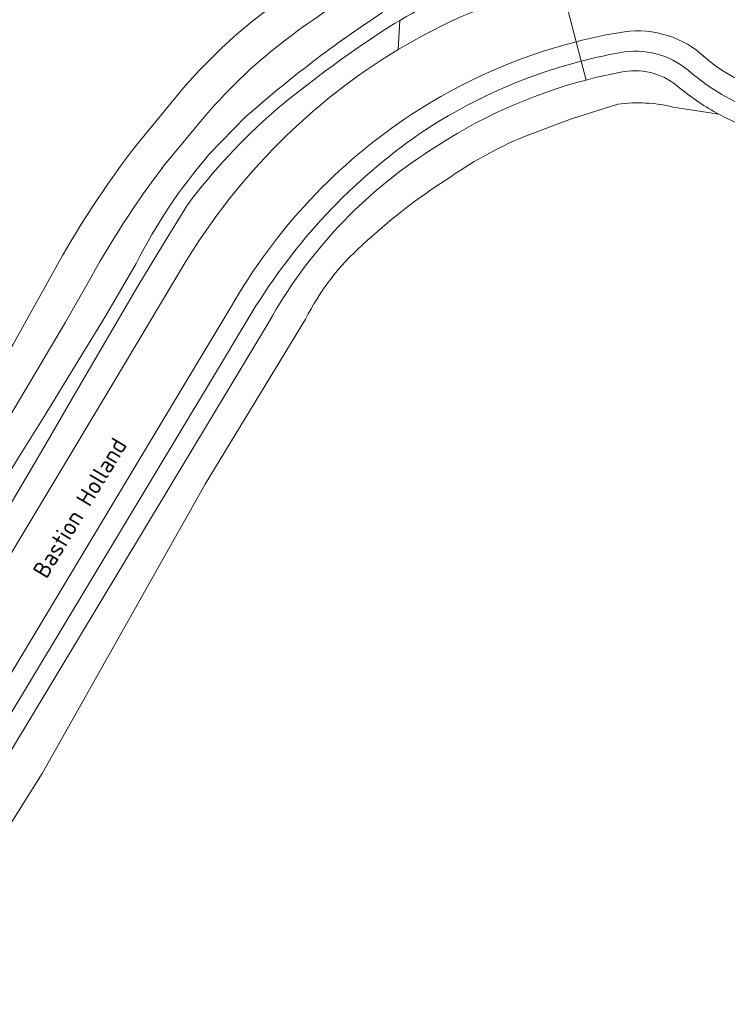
# Model space of a CAD drawing. Extents: x 184422 to 188298, y 343471 to 350189.
# Tile 483 of 513: x 187284 to 187359, y 349434 to 349538. Entities that reach past the tile are written whole.
import ezdxf
from ezdxf.enums import TextEntityAlignment as Align

# ---------------------------------------------------------------- set-up
doc = ezdxf.new("R2010")
doc.units = 0
for name, color, linetype, lineweight in [('B-WA-GR-GRAS-GV', 252, 'Continuous', 13), ('B-WA-GR-GROENVOORZIENING-GV', 252, 'Continuous', 18), ('B-WA-GW-TALUD_KRUIN-G', 252, 'Continuous', 18), ('B-WA-OG-TERREIN_CULTUURSCHEIDING-GV', 252, 'Continuous', 18), ('B-WA-OG-TOPOGRAFIE-T18', 252, 'Continuous', 18), ('B-WA-OG-WEG-GV', 252, 'Continuous', 18), ('B-WA-VH-VERHARDING_ASFALT-GV', 252, 'Continuous', 18), ('B-WA-VH-VERHARDING_TEGEL-GV', 252, 'Continuous', 18)]:
    doc.layers.add(name, color=color, linetype=linetype, lineweight=lineweight)
doc.styles.add('NLCS-ISO-M1000-T18', font='NLCS-ISO.ttf', dxfattribs={"height": 1.8})

msp = doc.modelspace()

# ---------------------------------------------------------------- linework, layer by layer
at = {"layer": 'B-WA-GR-GRAS-GV'}
for points in [[(187324.059, 349538.263, -0.0422194), (187334.793, 349543.37)], [(187324.059, 349538.263, -0.0422194), (187334.793, 349543.37)], [(187324.059, 349538.263, -0.0422194), (187334.793, 349543.37)], [(187312.214, 349536.352, -0.0331592), (187321.048, 349542.16)], [(187321.048, 349542.16, 0.0331592), (187312.214, 349536.352)], [(187312.214, 349536.352, -0.0331592), (187321.048, 349542.16)], [(187321.048, 349542.16, 0.0331592), (187312.214, 349536.352)], [(187312.214, 349536.352, -0.0331592), (187321.048, 349542.16)], [(187321.048, 349542.16, 0.0331592), (187312.214, 349536.352)], [(187313.916, 349542.04, 0.0777752), (187300.756, 349530.542)], [(187313.916, 349542.04, 0.0777752), (187300.756, 349530.542)], [(187313.916, 349542.04, 0.0777752), (187300.756, 349530.542)], [(187322.231, 349539.092, 0.0356836), (187307.836, 349528.103)], [(187307.836, 349528.103, -0.0356836), (187322.231, 349539.092)], [(187322.231, 349539.092, 0.0356836), (187307.836, 349528.103)], [(187307.836, 349528.103, -0.0356836), (187322.231, 349539.092)], [(187322.231, 349539.092, 0.0356836), (187307.836, 349528.103)], [(187307.836, 349528.103, -0.0356836), (187322.231, 349539.092)], [(187310.847, 349528.695, -0.031628), (187323.491, 349537.928)], [(187310.847, 349528.695, -0.031628), (187323.491, 349537.928)], [(187310.847, 349528.695, -0.031628), (187323.491, 349537.928)], [(187303.588, 349528.224, -0.053605), (187312.214, 349536.352)], [(187312.214, 349536.352, 0.053605), (187303.588, 349528.224)], [(187303.588, 349528.224, -0.053605), (187312.214, 349536.352)], [(187312.214, 349536.352, 0.053605), (187303.588, 349528.224)], [(187303.588, 349528.224, -0.053605), (187312.214, 349536.352)], [(187312.214, 349536.352, 0.053605), (187303.588, 349528.224)], [(187301.668, 349518.805, -0.0505225), (187310.847, 349528.695)], [(187301.668, 349518.805, -0.0505225), (187310.847, 349528.695)], [(187301.668, 349518.805, -0.0505225), (187310.847, 349528.695)], [(187352.859, 349529.113, 0.0953502), (187347.047, 349529.413)], [(187352.859, 349529.113, 0.0953502), (187347.047, 349529.413)], [(187352.859, 349529.113, 0.0953502), (187347.047, 349529.413)], [(187368.986, 349525.102, -0.1099283), (187357.689, 349528.354)], [(187368.986, 349525.102, -0.1099283), (187357.689, 349528.354)], [(187368.986, 349525.102, -0.1099283), (187357.689, 349528.354)], [(187337.188, 349526.009, 0.0551124), (187328.938, 349521.426)], [(187337.188, 349526.009, 0.0551124), (187328.938, 349521.426)], [(187337.188, 349526.009, 0.0551124), (187328.938, 349521.426)], [(187296.397, 349525.247, 0.0342788), (187288.501, 349513.455)], [(187296.397, 349525.247, 0.0342788), (187288.501, 349513.455)], [(187296.397, 349525.247, 0.0342788), (187288.501, 349513.455)], [(187303.943, 349524.108, 0.0605258), (187296.269, 349512.614)], [(187296.269, 349512.614, -0.0605258), (187303.943, 349524.108)], [(187303.943, 349524.108, 0.0605258), (187296.269, 349512.614)], [(187296.269, 349512.614, -0.0605258), (187303.943, 349524.108)], [(187303.943, 349524.108, 0.0605258), (187296.269, 349512.614)], [(187296.269, 349512.614, -0.0605258), (187303.943, 349524.108)], [(187291.062, 349510.345, -0.0381858), (187299.245, 349523.001)], [(187299.245, 349523.001, 0.0381858), (187291.062, 349510.345)], [(187291.062, 349510.345, -0.0381858), (187299.245, 349523.001)], [(187299.245, 349523.001, 0.0381858), (187291.062, 349510.345)], [(187291.062, 349510.345, -0.0381858), (187299.245, 349523.001)], [(187299.245, 349523.001, 0.0381858), (187291.062, 349510.345)], [(187328.938, 349521.426, 0.0457621), (187320.108, 349514.551)], [(187328.938, 349521.426, 0.0457621), (187320.108, 349514.551)], [(187328.938, 349521.426, 0.0457621), (187320.108, 349514.551)], [(187320.108, 349514.551, 0.0960448), (187314.121, 349506.735)], [(187320.108, 349514.551, 0.0960448), (187314.121, 349506.735)], [(187320.108, 349514.551, 0.0960448), (187314.121, 349506.735)]]:
    msp.add_lwpolyline(points, format="xyb", dxfattribs=at)
at = {"layer": 'B-WA-GR-GRAS-GV', "flags": 128}
for points in [[(187323.491, 349537.928), (187324.059, 349538.263)], [(187323.491, 349537.928), (187324.059, 349538.263)], [(187323.491, 349537.928), (187324.059, 349538.263)], [(187300.756, 349530.542), (187296.397, 349525.247)], [(187300.756, 349530.542), (187296.397, 349525.247)], [(187300.756, 349530.542), (187296.397, 349525.247)], [(187347.047, 349529.413), (187342.162, 349527.872), (187337.188, 349526.009)], [(187347.047, 349529.413), (187342.162, 349527.872), (187337.188, 349526.009)], [(187347.047, 349529.413), (187342.162, 349527.872), (187337.188, 349526.009)], [(187357.689, 349528.354), (187352.859, 349529.113)], [(187357.689, 349528.354), (187352.859, 349529.113)], [(187357.689, 349528.354), (187352.859, 349529.113)], [(187299.245, 349523.001), (187303.588, 349528.224)], [(187303.588, 349528.224), (187299.245, 349523.001)], [(187299.245, 349523.001), (187303.588, 349528.224)], [(187303.588, 349528.224), (187299.245, 349523.001)], [(187299.245, 349523.001), (187303.588, 349528.224)], [(187303.588, 349528.224), (187299.245, 349523.001)], [(187307.836, 349528.103), (187303.943, 349524.108)], [(187303.943, 349524.108), (187307.836, 349528.103)], [(187307.836, 349528.103), (187303.943, 349524.108)], [(187303.943, 349524.108), (187307.836, 349528.103)], [(187307.836, 349528.103), (187303.943, 349524.108)], [(187303.943, 349524.108), (187307.836, 349528.103)], [(187256.692, 349449.576), (187260.612, 349450.404), (187261.619, 349451.887), (187263.744, 349455.014), (187266.142, 349458.964), (187268.583, 349462.985), (187271.025, 349467.006), (187274.625, 349473.091), (187278.226, 349479.175), (187280.934, 349483.731), (187286.762, 349493.632), (187289.882, 349498.976), (187296.442, 349510.229), (187299.055, 349514.517), (187301.668, 349518.805)], [(187256.692, 349449.576), (187260.612, 349450.404), (187261.619, 349451.887), (187263.744, 349455.014), (187266.142, 349458.964), (187268.583, 349462.985), (187271.025, 349467.006), (187274.625, 349473.091), (187278.226, 349479.175), (187280.934, 349483.731), (187286.762, 349493.632), (187289.882, 349498.976), (187296.442, 349510.229), (187299.055, 349514.517), (187301.668, 349518.805)], [(187256.692, 349449.576), (187260.612, 349450.404), (187261.619, 349451.887), (187263.744, 349455.014), (187266.142, 349458.964), (187268.583, 349462.985), (187271.025, 349467.006), (187274.625, 349473.091), (187278.226, 349479.175), (187280.934, 349483.731), (187286.762, 349493.632), (187289.882, 349498.976), (187296.442, 349510.229), (187299.055, 349514.517), (187301.668, 349518.805)], [(187288.501, 349513.455), (187283.246, 349504.037), (187280.447, 349499.517), (187277.649, 349494.997), (187274.842, 349490.351), (187272.035, 349485.704), (187269.38, 349480.905), (187266.725, 349476.106), (187264.328, 349471.967), (187261.931, 349467.828), (187259.667, 349463.556), (187257.262, 349459.017), (187255.073, 349454.282), (187255.83, 349451.296)], [(187288.501, 349513.455), (187283.246, 349504.037), (187280.447, 349499.517), (187277.649, 349494.997), (187274.842, 349490.351), (187272.035, 349485.704), (187269.38, 349480.905), (187266.725, 349476.106), (187264.328, 349471.967), (187261.931, 349467.828), (187259.667, 349463.556), (187257.262, 349459.017), (187255.073, 349454.282), (187255.83, 349451.296)], [(187288.501, 349513.455), (187283.246, 349504.037), (187280.447, 349499.517), (187277.649, 349494.997), (187274.842, 349490.351), (187272.035, 349485.704), (187269.38, 349480.905), (187266.725, 349476.106), (187264.328, 349471.967), (187261.931, 349467.828), (187259.667, 349463.556), (187257.262, 349459.017), (187255.073, 349454.282), (187255.83, 349451.296)], [(187296.269, 349512.614), (187293.044, 349507.035), (187289.886, 349501.899), (187286.729, 349496.764), (187283.935, 349492.259), (187281.141, 349487.755), (187274.706, 349476.415), (187271.365, 349470.969), (187268.024, 349465.524), (187265.129, 349460.735), (187262.235, 349455.945), (187260.163, 349452.971)], [(187260.163, 349452.971), (187262.235, 349455.945), (187265.129, 349460.735), (187268.024, 349465.524), (187271.365, 349470.969), (187274.706, 349476.415), (187281.141, 349487.755), (187283.935, 349492.259), (187286.729, 349496.764), (187289.886, 349501.899), (187293.044, 349507.035), (187296.269, 349512.614)], [(187296.269, 349512.614), (187293.044, 349507.035), (187289.886, 349501.899), (187286.729, 349496.764), (187283.935, 349492.259), (187281.141, 349487.755), (187274.706, 349476.415), (187271.365, 349470.969), (187268.024, 349465.524), (187265.129, 349460.735), (187262.235, 349455.945), (187260.163, 349452.971)], [(187260.163, 349452.971), (187262.235, 349455.945), (187265.129, 349460.735), (187268.024, 349465.524), (187271.365, 349470.969), (187274.706, 349476.415), (187281.141, 349487.755), (187283.935, 349492.259), (187286.729, 349496.764), (187289.886, 349501.899), (187293.044, 349507.035), (187296.269, 349512.614)], [(187296.269, 349512.614), (187293.044, 349507.035), (187289.886, 349501.899), (187286.729, 349496.764), (187283.935, 349492.259), (187281.141, 349487.755), (187274.706, 349476.415), (187271.365, 349470.969), (187268.024, 349465.524), (187265.129, 349460.735), (187262.235, 349455.945), (187260.163, 349452.971)], [(187260.163, 349452.971), (187262.235, 349455.945), (187265.129, 349460.735), (187268.024, 349465.524), (187271.365, 349470.969), (187274.706, 349476.415), (187281.141, 349487.755), (187283.935, 349492.259), (187286.729, 349496.764), (187289.886, 349501.899), (187293.044, 349507.035), (187296.269, 349512.614)], [(187258.548, 349454.471), (187259.251, 349455.912), (187259.955, 349457.354), (187264.864, 349466.447), (187272.301, 349478.814), (187276.937, 349486.395), (187285.639, 349501.063), (187288.798, 349506.425), (187291.062, 349510.345)], [(187291.062, 349510.345), (187288.798, 349506.425), (187285.639, 349501.063), (187276.937, 349486.395), (187272.301, 349478.814), (187264.864, 349466.447), (187259.955, 349457.354), (187259.251, 349455.912), (187258.548, 349454.471)], [(187258.548, 349454.471), (187259.251, 349455.912), (187259.955, 349457.354), (187264.864, 349466.447), (187272.301, 349478.814), (187276.937, 349486.395), (187285.639, 349501.063), (187288.798, 349506.425), (187291.062, 349510.345)], [(187291.062, 349510.345), (187288.798, 349506.425), (187285.639, 349501.063), (187276.937, 349486.395), (187272.301, 349478.814), (187264.864, 349466.447), (187259.955, 349457.354), (187259.251, 349455.912), (187258.548, 349454.471)], [(187258.548, 349454.471), (187259.251, 349455.912), (187259.955, 349457.354), (187264.864, 349466.447), (187272.301, 349478.814), (187276.937, 349486.395), (187285.639, 349501.063), (187288.798, 349506.425), (187291.062, 349510.345)], [(187291.062, 349510.345), (187288.798, 349506.425), (187285.639, 349501.063), (187276.937, 349486.395), (187272.301, 349478.814), (187264.864, 349466.447), (187259.955, 349457.354), (187259.251, 349455.912), (187258.548, 349454.471)], [(187314.121, 349506.735), (187303.531, 349489.327), (187286.348, 349458.792), (187277.428, 349444.643)], [(187314.121, 349506.735), (187303.531, 349489.327), (187286.348, 349458.792), (187277.428, 349444.643)], [(187314.121, 349506.735), (187303.531, 349489.327), (187286.348, 349458.792), (187277.428, 349444.643)]]:
    msp.add_lwpolyline(points, dxfattribs=at)
at = {"layer": 'B-WA-GR-GROENVOORZIENING-GV'}
for points in [[(187300.756, 349530.542, -0.0777752), (187313.916, 349542.04)], [(187300.756, 349530.542, -0.0777752), (187313.916, 349542.04)], [(187300.756, 349530.542, -0.0777752), (187313.916, 349542.04)], [(187288.501, 349513.455, -0.0342788), (187296.397, 349525.247)], [(187288.501, 349513.455, -0.0342788), (187296.397, 349525.247)], [(187288.501, 349513.455, -0.0342788), (187296.397, 349525.247)]]:
    msp.add_lwpolyline(points, format="xyb", dxfattribs=at)
at = {"layer": 'B-WA-GR-GROENVOORZIENING-GV', "flags": 128}
for points in [[(187296.397, 349525.247), (187300.756, 349530.542)], [(187296.397, 349525.247), (187300.756, 349530.542)], [(187296.397, 349525.247), (187300.756, 349530.542)], [(187255.83, 349451.296), (187255.073, 349454.282), (187257.262, 349459.017), (187259.667, 349463.556), (187261.931, 349467.828), (187264.328, 349471.967), (187266.725, 349476.106), (187269.38, 349480.905), (187272.035, 349485.704), (187274.842, 349490.351), (187277.649, 349494.997), (187280.447, 349499.517), (187283.246, 349504.037), (187288.501, 349513.455)], [(187255.83, 349451.296), (187255.073, 349454.282), (187257.262, 349459.017), (187259.667, 349463.556), (187261.931, 349467.828), (187264.328, 349471.967), (187266.725, 349476.106), (187269.38, 349480.905), (187272.035, 349485.704), (187274.842, 349490.351), (187277.649, 349494.997), (187280.447, 349499.517), (187283.246, 349504.037), (187288.501, 349513.455)], [(187255.83, 349451.296), (187255.073, 349454.282), (187257.262, 349459.017), (187259.667, 349463.556), (187261.931, 349467.828), (187264.328, 349471.967), (187266.725, 349476.106), (187269.38, 349480.905), (187272.035, 349485.704), (187274.842, 349490.351), (187277.649, 349494.997), (187280.447, 349499.517), (187283.246, 349504.037), (187288.501, 349513.455)]]:
    msp.add_lwpolyline(points, dxfattribs=at)
at = {"layer": 'B-WA-GW-TALUD_KRUIN-G'}
for points in [[(187312.214, 349536.352, -0.0331592), (187321.048, 349542.16)], [(187312.214, 349536.352, -0.0331592), (187321.048, 349542.16)], [(187312.214, 349536.352, -0.0331592), (187321.048, 349542.16)], [(187322.231, 349539.092, 0.0356836), (187307.836, 349528.103)], [(187322.231, 349539.092, 0.0356836), (187307.836, 349528.103)], [(187322.231, 349539.092, 0.0356836), (187307.836, 349528.103)], [(187303.588, 349528.224, -0.053605), (187312.214, 349536.352)], [(187303.588, 349528.224, -0.053605), (187312.214, 349536.352)], [(187303.588, 349528.224, -0.053605), (187312.214, 349536.352)], [(187303.943, 349524.108, 0.0605258), (187296.269, 349512.614)], [(187303.943, 349524.108, 0.0605258), (187296.269, 349512.614)], [(187303.943, 349524.108, 0.0605258), (187296.269, 349512.614)], [(187291.062, 349510.345, -0.0381858), (187299.245, 349523.001)], [(187291.062, 349510.345, -0.0381858), (187299.245, 349523.001)], [(187291.062, 349510.345, -0.0381858), (187299.245, 349523.001)]]:
    msp.add_lwpolyline(points, format="xyb", dxfattribs=at)
at = {"layer": 'B-WA-GW-TALUD_KRUIN-G', "flags": 128}
for points in [[(187299.245, 349523.001), (187303.588, 349528.224)], [(187299.245, 349523.001), (187303.588, 349528.224)], [(187299.245, 349523.001), (187303.588, 349528.224)], [(187307.836, 349528.103), (187303.943, 349524.108)], [(187307.836, 349528.103), (187303.943, 349524.108)], [(187307.836, 349528.103), (187303.943, 349524.108)], [(187296.269, 349512.614), (187293.044, 349507.035), (187289.886, 349501.899), (187286.729, 349496.764), (187283.935, 349492.259), (187281.141, 349487.755), (187274.706, 349476.415), (187271.365, 349470.969), (187268.024, 349465.524), (187265.129, 349460.735), (187262.235, 349455.945), (187260.163, 349452.971)], [(187296.269, 349512.614), (187293.044, 349507.035), (187289.886, 349501.899), (187286.729, 349496.764), (187283.935, 349492.259), (187281.141, 349487.755), (187274.706, 349476.415), (187271.365, 349470.969), (187268.024, 349465.524), (187265.129, 349460.735), (187262.235, 349455.945), (187260.163, 349452.971)], [(187296.269, 349512.614), (187293.044, 349507.035), (187289.886, 349501.899), (187286.729, 349496.764), (187283.935, 349492.259), (187281.141, 349487.755), (187274.706, 349476.415), (187271.365, 349470.969), (187268.024, 349465.524), (187265.129, 349460.735), (187262.235, 349455.945), (187260.163, 349452.971)], [(187258.548, 349454.471), (187259.251, 349455.912), (187259.955, 349457.354), (187264.864, 349466.447), (187272.301, 349478.814), (187276.937, 349486.395), (187285.639, 349501.063), (187288.798, 349506.425), (187291.062, 349510.345)], [(187258.548, 349454.471), (187259.251, 349455.912), (187259.955, 349457.354), (187264.864, 349466.447), (187272.301, 349478.814), (187276.937, 349486.395), (187285.639, 349501.063), (187288.798, 349506.425), (187291.062, 349510.345)], [(187258.548, 349454.471), (187259.251, 349455.912), (187259.955, 349457.354), (187264.864, 349466.447), (187272.301, 349478.814), (187276.937, 349486.395), (187285.639, 349501.063), (187288.798, 349506.425), (187291.062, 349510.345)], [(187306.379, 349500), (187269.155, 349438.161)], [(187306.379, 349500), (187269.155, 349438.161)], [(187306.379, 349500), (187269.155, 349438.161)]]:
    msp.add_lwpolyline(points, dxfattribs=at)
at = {"layer": 'B-WA-OG-TERREIN_CULTUURSCHEIDING-GV'}
for points in [[(187334.793, 349543.37, 0.0422194), (187324.059, 349538.263)], [(187334.793, 349543.37, 0.0422194), (187324.059, 349538.263)], [(187334.793, 349543.37, 0.0422194), (187324.059, 349538.263)], [(187329.396, 349538.15, -0.0349685), (187341.001, 349542.405)], [(187329.396, 349538.15, -0.0349685), (187341.001, 349542.405)], [(187329.396, 349538.15, -0.0349685), (187341.001, 349542.405)], [(187323.491, 349537.928, 0.031628), (187310.847, 349528.695)], [(187323.491, 349537.928, 0.031628), (187310.847, 349528.695)], [(187323.491, 349537.928, 0.031628), (187310.847, 349528.695)], [(187347.744, 349537.062, 0.0225902), (187342.645, 349535.995)], [(187347.744, 349537.062, 0.0225902), (187342.645, 349535.995)], [(187347.744, 349537.062, 0.0225902), (187342.645, 349535.995)], [(187356.243, 349534.354, 0.2242514), (187347.744, 349537.062)], [(187356.243, 349534.354, 0.2242514), (187347.744, 349537.062)], [(187356.243, 349534.354, 0.2242514), (187347.744, 349537.062)], [(187342.645, 349535.995, 0.0820513), (187325.33, 349528.37)], [(187342.645, 349535.995, 0.0820513), (187325.33, 349528.37)], [(187342.645, 349535.995, 0.0820513), (187325.33, 349528.37)], [(187301.441, 349512.717, -0.1203881), (187323.894, 349535.202)], [(187301.441, 349512.717, -0.1203881), (187323.894, 349535.202)], [(187301.441, 349512.717, -0.1203881), (187323.894, 349535.202)], [(187343.172, 349533.953, -0.021113), (187347.76, 349534.93)], [(187343.172, 349533.953, -0.021113), (187347.76, 349534.93)], [(187343.172, 349533.953, -0.021113), (187347.76, 349534.93)], [(187347.76, 349534.93, -0.2239012), (187354.821, 349532.683)], [(187347.76, 349534.93, -0.2239012), (187354.821, 349532.683)], [(187347.76, 349534.93, -0.2239012), (187354.821, 349532.683)], [(187326.176, 349526.319, -0.0851879), (187343.172, 349533.953)], [(187326.176, 349526.319, -0.0851879), (187343.172, 349533.953)], [(187326.176, 349526.319, -0.0851879), (187343.172, 349533.953)], [(187364.95, 349530.329, -0.1429653), (187356.243, 349534.354)], [(187364.95, 349530.329, -0.1429653), (187356.243, 349534.354)], [(187364.95, 349530.329, -0.1429653), (187356.243, 349534.354)], [(187354.821, 349532.683, 0.1602994), (187369.018, 349527.121)], [(187354.821, 349532.683, 0.1602994), (187369.018, 349527.121)], [(187354.821, 349532.683, 0.1602994), (187369.018, 349527.121)], [(187310.847, 349528.695, 0.0505225), (187301.668, 349518.805)], [(187310.847, 349528.695, 0.0505225), (187301.668, 349518.805)], [(187310.847, 349528.695, 0.0505225), (187301.668, 349518.805)], [(187325.33, 349528.37, 0.1179818), (187306.256, 349508.014)], [(187325.33, 349528.37, 0.1179818), (187306.256, 349508.014)], [(187325.33, 349528.37, 0.1179818), (187306.256, 349508.014)], [(187308.469, 349507.436, -0.105111), (187326.176, 349526.319)], [(187308.469, 349507.436, -0.105111), (187326.176, 349526.319)], [(187308.469, 349507.436, -0.105111), (187326.176, 349526.319)]]:
    msp.add_lwpolyline(points, format="xyb", dxfattribs=at)
at = {"layer": 'B-WA-OG-TERREIN_CULTUURSCHEIDING-GV', "flags": 128}
for points in [[(187323.894, 349535.202), (187324.059, 349538.263), (187323.491, 349537.928)], [(187323.894, 349535.202), (187324.059, 349538.263), (187323.491, 349537.928)], [(187323.894, 349535.202), (187324.059, 349538.263), (187323.491, 349537.928)], [(187324.059, 349538.263), (187323.894, 349535.202)], [(187324.059, 349538.263), (187323.894, 349535.202)], [(187324.059, 349538.263), (187323.894, 349535.202)], [(187323.894, 349535.202), (187326.611, 349536.737), (187329.396, 349538.15)], [(187323.894, 349535.202), (187326.611, 349536.737), (187329.396, 349538.15)], [(187323.894, 349535.202), (187326.611, 349536.737), (187329.396, 349538.15)], [(187343.172, 349533.953), (187342.645, 349535.995)], [(187342.645, 349535.995), (187343.172, 349533.953)], [(187343.172, 349533.953), (187342.645, 349535.995)], [(187342.645, 349535.995), (187343.172, 349533.953)], [(187343.172, 349533.953), (187342.645, 349535.995)], [(187342.645, 349535.995), (187343.172, 349533.953)], [(187301.668, 349518.805), (187299.055, 349514.517), (187296.442, 349510.229), (187289.882, 349498.976), (187286.762, 349493.632), (187280.934, 349483.731), (187278.226, 349479.175), (187274.625, 349473.091), (187271.025, 349467.006), (187268.583, 349462.985), (187266.142, 349458.964), (187263.744, 349455.014), (187261.619, 349451.887), (187264.061, 349450.406), (187272.177, 349463.937), (187273.052, 349465.318), (187293.824, 349500), (187301.441, 349512.717)], [(187301.668, 349518.805), (187299.055, 349514.517), (187296.442, 349510.229), (187289.882, 349498.976), (187286.762, 349493.632), (187280.934, 349483.731), (187278.226, 349479.175), (187274.625, 349473.091), (187271.025, 349467.006), (187268.583, 349462.985), (187266.142, 349458.964), (187263.744, 349455.014), (187261.619, 349451.887), (187264.061, 349450.406), (187272.177, 349463.937), (187273.052, 349465.318), (187293.824, 349500), (187301.441, 349512.717)], [(187301.668, 349518.805), (187299.055, 349514.517), (187296.442, 349510.229), (187289.882, 349498.976), (187286.762, 349493.632), (187280.934, 349483.731), (187278.226, 349479.175), (187274.625, 349473.091), (187271.025, 349467.006), (187268.583, 349462.985), (187266.142, 349458.964), (187263.744, 349455.014), (187261.619, 349451.887), (187264.061, 349450.406), (187272.177, 349463.937), (187273.052, 349465.318), (187293.824, 349500), (187301.441, 349512.717)], [(187306.256, 349508.014), (187301.446, 349500), (187271.042, 349449.346), (187272.905, 349448.284), (187303.998, 349500), (187308.469, 349507.436)], [(187306.256, 349508.014), (187301.446, 349500), (187271.042, 349449.346), (187272.905, 349448.284), (187303.998, 349500), (187308.469, 349507.436)], [(187306.256, 349508.014), (187301.446, 349500), (187271.042, 349449.346), (187272.905, 349448.284), (187303.998, 349500), (187308.469, 349507.436)]]:
    msp.add_lwpolyline(points, dxfattribs=at)
at = {"layer": 'B-WA-OG-WEG-GV'}
for points in [[(187347.699, 349532.855, 0.0189317), (187343.695, 349531.963)], [(187347.699, 349532.855, 0.0189317), (187343.695, 349531.963)], [(187347.699, 349532.855, 0.0189317), (187343.695, 349531.963)], [(187353.616, 349531.086, 0.23002), (187347.699, 349532.855)], [(187353.616, 349531.086, 0.23002), (187347.699, 349532.855)], [(187353.616, 349531.086, 0.23002), (187347.699, 349532.855)], [(187343.695, 349531.963, 0.0839969), (187327.217, 349524.513)], [(187343.695, 349531.963, 0.0839969), (187327.217, 349524.513)], [(187343.695, 349531.963, 0.0839969), (187327.217, 349524.513)], [(187357.689, 349528.354, -0.0451279), (187353.616, 349531.086)], [(187357.689, 349528.354, -0.0451279), (187353.616, 349531.086)], [(187357.689, 349528.354, -0.0451279), (187353.616, 349531.086)], [(187347.047, 349529.413, -0.0953502), (187352.859, 349529.113)], [(187347.047, 349529.413, -0.0953502), (187352.859, 349529.113)], [(187347.047, 349529.413, -0.0953502), (187352.859, 349529.113)], [(187328.938, 349521.426, -0.0551124), (187337.188, 349526.009)], [(187328.938, 349521.426, -0.0551124), (187337.188, 349526.009)], [(187328.938, 349521.426, -0.0551124), (187337.188, 349526.009)], [(187327.217, 349524.513, 0.1233425), (187310.241, 349506.415)], [(187327.217, 349524.513, 0.1233425), (187310.241, 349506.415)], [(187327.217, 349524.513, 0.1233425), (187310.241, 349506.415)], [(187320.108, 349514.551, -0.0457621), (187328.938, 349521.426)], [(187320.108, 349514.551, -0.0457621), (187328.938, 349521.426)], [(187320.108, 349514.551, -0.0457621), (187328.938, 349521.426)], [(187314.121, 349506.735, -0.0960448), (187320.108, 349514.551)], [(187314.121, 349506.735, -0.0960448), (187320.108, 349514.551)], [(187314.121, 349506.735, -0.0960448), (187320.108, 349514.551)]]:
    msp.add_lwpolyline(points, format="xyb", dxfattribs=at)
at = {"layer": 'B-WA-OG-WEG-GV', "flags": 128}
for points in [[(187337.188, 349526.009), (187342.162, 349527.872), (187347.047, 349529.413)], [(187337.188, 349526.009), (187342.162, 349527.872), (187347.047, 349529.413)], [(187337.188, 349526.009), (187342.162, 349527.872), (187347.047, 349529.413)], [(187352.859, 349529.113), (187357.689, 349528.354)], [(187352.859, 349529.113), (187357.689, 349528.354)], [(187352.859, 349529.113), (187357.689, 349528.354)], [(187310.241, 349506.415), (187306.379, 349500), (187269.155, 349438.161), (187269.838, 349436.752), (187270.772, 349435.495), (187271.619, 349434.451), (187273.548, 349436.474), (187275.307, 349440.329), (187277.428, 349444.643), (187286.348, 349458.792), (187303.531, 349489.327), (187314.121, 349506.735)], [(187310.241, 349506.415), (187306.379, 349500), (187269.155, 349438.161), (187269.838, 349436.752), (187270.772, 349435.495), (187271.619, 349434.451), (187273.548, 349436.474), (187275.307, 349440.329), (187277.428, 349444.643), (187286.348, 349458.792), (187303.531, 349489.327), (187314.121, 349506.735)], [(187310.241, 349506.415), (187306.379, 349500), (187269.155, 349438.161), (187269.838, 349436.752), (187270.772, 349435.495), (187271.619, 349434.451), (187273.548, 349436.474), (187275.307, 349440.329), (187277.428, 349444.643), (187286.348, 349458.792), (187303.531, 349489.327), (187314.121, 349506.735)]]:
    msp.add_lwpolyline(points, dxfattribs=at)
at = {"layer": 'B-WA-VH-VERHARDING_ASFALT-GV'}
for points in [[(187341.001, 349542.405, 0.0349685), (187329.396, 349538.15)], [(187341.001, 349542.405, 0.0349685), (187329.396, 349538.15)], [(187341.001, 349542.405, 0.0349685), (187329.396, 349538.15)], [(187342.645, 349535.995, -0.0225902), (187347.744, 349537.062)], [(187342.645, 349535.995, -0.0225902), (187347.744, 349537.062)], [(187342.645, 349535.995, -0.0225902), (187347.744, 349537.062)], [(187347.744, 349537.062, -0.2242514), (187356.243, 349534.354)], [(187347.744, 349537.062, -0.2242514), (187356.243, 349534.354)], [(187347.744, 349537.062, -0.2242514), (187356.243, 349534.354)], [(187325.33, 349528.37, -0.0820513), (187342.645, 349535.995)], [(187325.33, 349528.37, -0.0820513), (187342.645, 349535.995)], [(187325.33, 349528.37, -0.0820513), (187342.645, 349535.995)], [(187323.894, 349535.202, 0.1203881), (187301.441, 349512.717)], [(187323.894, 349535.202, 0.1203881), (187301.441, 349512.717)], [(187323.894, 349535.202, 0.1203881), (187301.441, 349512.717)], [(187356.243, 349534.354, 0.1429653), (187364.95, 349530.329)], [(187356.243, 349534.354, 0.1429653), (187364.95, 349530.329)], [(187356.243, 349534.354, 0.1429653), (187364.95, 349530.329)], [(187306.256, 349508.014, -0.1179818), (187325.33, 349528.37)], [(187306.256, 349508.014, -0.1179818), (187325.33, 349528.37)], [(187306.256, 349508.014, -0.1179818), (187325.33, 349528.37)]]:
    msp.add_lwpolyline(points, format="xyb", dxfattribs=at)
at = {"layer": 'B-WA-VH-VERHARDING_ASFALT-GV', "flags": 128}
for points in [[(187342.645, 349535.995), (187341.001, 349542.405)], [(187341.001, 349542.405), (187342.645, 349535.995)], [(187342.645, 349535.995), (187341.001, 349542.405)], [(187341.001, 349542.405), (187342.645, 349535.995)], [(187342.645, 349535.995), (187341.001, 349542.405)], [(187341.001, 349542.405), (187342.645, 349535.995)], [(187329.396, 349538.15), (187326.611, 349536.737), (187323.894, 349535.202)], [(187329.396, 349538.15), (187326.611, 349536.737), (187323.894, 349535.202)], [(187329.396, 349538.15), (187326.611, 349536.737), (187323.894, 349535.202)], [(187301.441, 349512.717), (187293.824, 349500), (187273.052, 349465.318), (187272.177, 349463.937), (187264.061, 349450.406), (187261.773, 349446.591), (187258.095, 349439.255), (187262.91, 349436.244), (187269.325, 349446.505), (187271.042, 349449.346), (187301.446, 349500), (187306.256, 349508.014)], [(187301.441, 349512.717), (187293.824, 349500), (187273.052, 349465.318), (187272.177, 349463.937), (187264.061, 349450.406), (187261.773, 349446.591), (187258.095, 349439.255), (187262.91, 349436.244), (187269.325, 349446.505), (187271.042, 349449.346), (187301.446, 349500), (187306.256, 349508.014)], [(187301.441, 349512.717), (187293.824, 349500), (187273.052, 349465.318), (187272.177, 349463.937), (187264.061, 349450.406), (187261.773, 349446.591), (187258.095, 349439.255), (187262.91, 349436.244), (187269.325, 349446.505), (187271.042, 349449.346), (187301.446, 349500), (187306.256, 349508.014)]]:
    msp.add_lwpolyline(points, dxfattribs=at)
at = {"layer": 'B-WA-VH-VERHARDING_TEGEL-GV'}
for points in [[(187347.76, 349534.93, 0.021113), (187343.172, 349533.953)], [(187347.76, 349534.93, 0.021113), (187343.172, 349533.953)], [(187347.76, 349534.93, 0.021113), (187343.172, 349533.953)], [(187354.821, 349532.683, 0.2239012), (187347.76, 349534.93)], [(187354.821, 349532.683, 0.2239012), (187347.76, 349534.93)], [(187354.821, 349532.683, 0.2239012), (187347.76, 349534.93)], [(187343.172, 349533.953, 0.0851879), (187326.176, 349526.319)], [(187343.172, 349533.953, 0.0851879), (187326.176, 349526.319)], [(187343.172, 349533.953, 0.0851879), (187326.176, 349526.319)], [(187343.695, 349531.963, -0.0189317), (187347.699, 349532.855)], [(187343.695, 349531.963, -0.0189317), (187347.699, 349532.855)], [(187343.695, 349531.963, -0.0189317), (187347.699, 349532.855)], [(187347.699, 349532.855, -0.23002), (187353.616, 349531.086)], [(187347.699, 349532.855, -0.23002), (187353.616, 349531.086)], [(187347.699, 349532.855, -0.23002), (187353.616, 349531.086)], [(187327.217, 349524.513, -0.0839969), (187343.695, 349531.963)], [(187327.217, 349524.513, -0.0839969), (187343.695, 349531.963)], [(187327.217, 349524.513, -0.0839969), (187343.695, 349531.963)], [(187369.018, 349527.121, -0.1602994), (187354.821, 349532.683)], [(187369.018, 349527.121, -0.1602994), (187354.821, 349532.683)], [(187369.018, 349527.121, -0.1602994), (187354.821, 349532.683)], [(187353.616, 349531.086, 0.0451279), (187357.689, 349528.354)], [(187353.616, 349531.086, 0.0451279), (187357.689, 349528.354)], [(187353.616, 349531.086, 0.0451279), (187357.689, 349528.354)], [(187357.689, 349528.354, 0.1099283), (187368.986, 349525.102)], [(187357.689, 349528.354, 0.1099283), (187368.986, 349525.102)], [(187357.689, 349528.354, 0.1099283), (187368.986, 349525.102)], [(187326.176, 349526.319, 0.105111), (187308.469, 349507.436)], [(187326.176, 349526.319, 0.105111), (187308.469, 349507.436)], [(187326.176, 349526.319, 0.105111), (187308.469, 349507.436)], [(187310.241, 349506.415, -0.1233425), (187327.217, 349524.513)], [(187310.241, 349506.415, -0.1233425), (187327.217, 349524.513)], [(187310.241, 349506.415, -0.1233425), (187327.217, 349524.513)]]:
    msp.add_lwpolyline(points, format="xyb", dxfattribs=at)
at = {"layer": 'B-WA-VH-VERHARDING_TEGEL-GV', "flags": 128}
for points in [[(187343.172, 349533.953), (187343.695, 349531.963)], [(187343.695, 349531.963), (187343.172, 349533.953)], [(187343.172, 349533.953), (187343.695, 349531.963)], [(187343.695, 349531.963), (187343.172, 349533.953)], [(187343.172, 349533.953), (187343.695, 349531.963)], [(187343.695, 349531.963), (187343.172, 349533.953)], [(187308.469, 349507.436), (187303.998, 349500), (187272.905, 349448.284), (187271.042, 349449.346), (187269.325, 349446.505)], [(187308.469, 349507.436), (187303.998, 349500), (187272.905, 349448.284), (187271.042, 349449.346), (187269.325, 349446.505)], [(187308.469, 349507.436), (187303.998, 349500), (187272.905, 349448.284), (187271.042, 349449.346), (187269.325, 349446.505)], [(187269.155, 349438.161), (187306.379, 349500), (187310.241, 349506.415)], [(187269.155, 349438.161), (187306.379, 349500), (187310.241, 349506.415)], [(187269.155, 349438.161), (187306.379, 349500), (187310.241, 349506.415)]]:
    msp.add_lwpolyline(points, dxfattribs=at)

# ---------------------------------------------------------------- texts
at = {"layer": 'B-WA-OG-TOPOGRAFIE-T18', "style": 'NLCS-ISO-M1000-T18'}
msp.add_text('Bastion Holland', height=1.8, rotation=59, dxfattribs=at).set_placement((187290.32, 349486.838), align=Align.MIDDLE)
msp.add_text('Bastion Holland', height=1.8, rotation=59, dxfattribs=at).set_placement((187290.32, 349486.838), align=Align.MIDDLE)
msp.add_text('Bastion Holland', height=1.8, rotation=59, dxfattribs=at).set_placement((187290.32, 349486.838), align=Align.MIDDLE)

doc.saveas('drawing.dxf')
